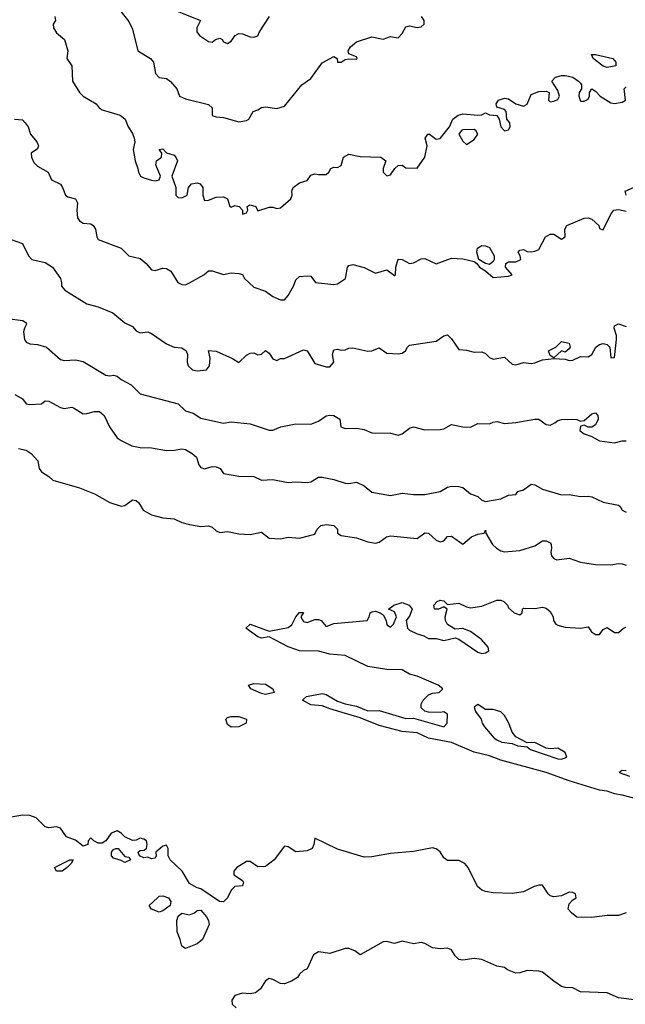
# Model space of a CAD drawing. Header units: metres. Extents: x -51132 to -49532, y -231222 to -229437.
# Tile 513 of 656: x -50300 to -50220, y -230024 to -229895. Entities that reach past the tile are written whole.
import ezdxf

# ---------------------------------------------------------------- set-up
doc = ezdxf.new("R2010")
doc.units = ezdxf.units.M
for name, color, linetype in [('CONTOUR_HALF', 8, 'Continuous'), ('CONTOUR_INDEX', 1, 'Continuous'), ('CONTOUR_INTER', 3, 'Continuous')]:
    doc.layers.add(name, color=color, linetype=linetype)

msp = doc.modelspace()

# ---------------------------------------------------------------- linework, layer by layer
at = {"layer": 'CONTOUR_HALF'}
for points, elevation in [([(-50295.3, -229894.26), (-50295.22, -229894.76), (-50295.51, -229895.26), (-50295.5, -229895.76), (-50295.08, -229896.41), (-50294.04, -229897.26), (-50293.59, -229898.76), (-50293.72, -229899.76), (-50293.07, -229900.76), (-50292.97, -229902.76), (-50292.07, -229904.26), (-50291.58, -229904.75), (-50289.85, -229905.76), (-50289.47, -229906.26), (-50289.08, -229906.53), (-50286.72, -229907.26), (-50286.04, -229907.76), (-50285.67, -229908.76), (-50285.08, -229909.65), (-50284.87, -229910.26), (-50284.77, -229910.76), (-50284.97, -229911.76), (-50284.74, -229913.26), (-50284.36, -229914.26), (-50284.31, -229914.76), (-50284.02, -229915.26), (-50283.58, -229915.51), (-50282.58, -229915.79), (-50282.08, -229915.87), (-50281.56, -229915.76), (-50281.4, -229915.26), (-50282, -229913.76), (-50281.92, -229913.26), (-50281.27, -229912.76), (-50281.21, -229912.26), (-50281.58, -229911.76), (-50281.08, -229911.68), (-50280.58, -229912.18), (-50279.58, -229912.51), (-50279.35, -229912.76), (-50279.15, -229913.26), (-50279.89, -229915.26), (-50279.39, -229916.76), (-50279.36, -229917.76), (-50279.08, -229918.09), (-50278.58, -229918.11), (-50277.9, -229917.76), (-50277.71, -229916.76), (-50277.32, -229916.26), (-50276.58, -229916.16), (-50276.15, -229916.26), (-50275.81, -229916.76), (-50275.83, -229917.76), (-50275.58, -229918.48), (-50275.08, -229918.43), (-50274.08, -229918.05), (-50273.08, -229917.97), (-50272.58, -229918.26), (-50272.27, -229919.26), (-50272.08, -229919.33), (-50271.58, -229919.14), (-50271.02, -229919.26), (-50270.58, -229919.76), (-50270.58, -229920.29), (-50270.08, -229920.11), (-50269.9, -229919.76), (-50269.96, -229919.26), (-50269.58, -229919.05), (-50268.83, -229919.26), (-50268.58, -229919.84), (-50267.08, -229919.33), (-50266.58, -229919.33), (-50266.08, -229919.52), (-50265.58, -229919.46), (-50264.22, -229918.26), (-50264.06, -229917.76), (-50264.11, -229917.26), (-50263.93, -229916.76), (-50263.08, -229916.17), (-50262.08, -229915.84), (-50261.58, -229915.15), (-50261.08, -229914.96), (-50260.58, -229915.07), (-50259.58, -229915.03), (-50259.24, -229914.76), (-50258.95, -229914.26), (-50258.58, -229914.1), (-50258.08, -229914.13), (-50257.58, -229913.86), (-50257.28, -229912.76), (-50256.58, -229912.37), (-50255.08, -229912.68), (-50252.37, -229912.76), (-50251.72, -229913.26), (-50252.05, -229914.26), (-50252.06, -229914.76), (-50251.58, -229915.21), (-50251.08, -229915.09), (-50250.51, -229914.26), (-50250.08, -229913.86), (-50249.58, -229913.82), (-50249.08, -229914.19), (-50247.58, -229914.21), (-50246.6, -229912.76), (-50246.27, -229911.26), (-50246.54, -229910.26), (-50246.2, -229909.76), (-50245.98, -229909.76), (-50245.08, -229910.4), (-50244.58, -229910.33), (-50243.35, -229908.76), (-50242.9, -229907.76), (-50242.18, -229907.26), (-50241.58, -229907.06), (-50239.58, -229907.24), (-50239.08, -229907.2), (-50238.58, -229906.95), (-50238.08, -229907.19), (-50237.08, -229907.3), (-50236.77, -229907.76), (-50236.58, -229908.76), (-50236.08, -229909.32), (-50235.58, -229909.18), (-50235.34, -229908.76), (-50235.39, -229908.26), (-50235.79, -229907.76), (-50235.85, -229906.76), (-50236.08, -229906.49), (-50237.08, -229906.18), (-50237.18, -229905.76), (-50236.86, -229905.26), (-50236.08, -229905.02), (-50235.58, -229905.11), (-50234.58, -229905.74), (-50233.58, -229906.06), (-50233.08, -229905.81), (-50232.58, -229904.54), (-50231.58, -229904.14), (-50230.58, -229904.07), (-50230.19, -229904.26), (-50230.28, -229905.26), (-50230.08, -229905.48), (-50229.58, -229905.42), (-50229.08, -229905.18), (-50228.85, -229904.76), (-50229.08, -229903.98), (-50229.87, -229902.76), (-50229.38, -229902.26), (-50228.58, -229902.03), (-50228.08, -229902.02), (-50227.1, -229902.26), (-50226.32, -229902.76), (-50226.08, -229903.05), (-50225.94, -229903.26), (-50225.95, -229903.76), (-50226.25, -229904.26), (-50226.29, -229904.76), (-50226.08, -229905.38), (-50225.58, -229905.41), (-50225.08, -229905.12), (-50224.89, -229904.76), (-50224.88, -229904.26), (-50224.58, -229903.77), (-50224.08, -229904.06), (-50223.47, -229904.76), (-50222.08, -229905.61), (-50221.58, -229905.72), (-50220.58, -229905.51), (-50220.13, -229905.26), (-50220.31, -229903.76), (-50220.08, -229903.49)], 73.5), ([(-50279.08, -229893.58), (-50276.13, -229894.76), (-50276.6, -229895.76), (-50276.61, -229896.26), (-50276.26, -229896.76), (-50275.08, -229897.53), (-50274.58, -229897.62), (-50274.13, -229897.26), (-50273.58, -229897.11), (-50273.28, -229897.26), (-50273.08, -229897.57), (-50272.58, -229897.81), (-50272.08, -229897.5), (-50271.57, -229896.76), (-50271.08, -229896.51), (-50270.58, -229896.53), (-50269.58, -229896.94), (-50269.08, -229896.97), (-50268.58, -229896.79), (-50268.36, -229896.26), (-50267.03, -229894.26)], 72.5), ([(-50224.62, -229899.26), (-50224.11, -229899.26), (-50221.81, -229899.76), (-50221.41, -229900.26), (-50221.44, -229900.76), (-50222.58, -229900.97), (-50223.08, -229900.81), (-50224.41, -229899.76), (-50224.62, -229899.26)], 73.5), ([(-50241.58, -229909.19), (-50241.77, -229909.26), (-50242.11, -229909.76), (-50241.58, -229910.65), (-50241.08, -229911.11), (-50240.08, -229910.43), (-50239.62, -229909.76), (-50239.84, -229909.26), (-50240.08, -229909.11), (-50241.58, -229909.19)], 73.5), ([(-50301.08, -229923.63), (-50299.58, -229924.12), (-50298.77, -229925.76), (-50298.32, -229926.26), (-50296.58, -229926.62), (-50295.61, -229927.26), (-50294.55, -229928.76), (-50294.41, -229929.26), (-50294.45, -229929.76), (-50294.01, -229930.26), (-50291.08, -229932.06), (-50289.58, -229932.49), (-50287.65, -229933.26), (-50286.08, -229934.57), (-50285.08, -229935.07), (-50284.58, -229935.62), (-50284.08, -229935.89), (-50283.08, -229935.78), (-50282.58, -229935.98), (-50280.58, -229937.34), (-50279.58, -229937.76), (-50278.58, -229937.87), (-50278.01, -229938.26), (-50277.84, -229938.76), (-50277.89, -229939.76), (-50277.73, -229940.26), (-50277.17, -229940.76), (-50276.58, -229940.89), (-50275.35, -229940.76), (-50274.93, -229940.26), (-50274.86, -229939.26), (-50275.08, -229938.24), (-50274.08, -229938.3), (-50271.93, -229939.26), (-50271.08, -229939.81), (-50270.08, -229938.85), (-50269.58, -229938.55), (-50269.08, -229938.54), (-50268.58, -229938.81), (-50268.08, -229938.69), (-50267.58, -229938.24), (-50267.08, -229938.55), (-50266.58, -229939.33), (-50266.08, -229939.52), (-50265.58, -229939.27), (-50265.08, -229939.29), (-50262.58, -229938.12), (-50262.08, -229938.25), (-50261.08, -229939.93), (-50259.58, -229940.36), (-50259.08, -229940.35), (-50258.57, -229939.76), (-50258.72, -229938.76), (-50258.58, -229938.15), (-50258.08, -229938.03), (-50257.58, -229938.19), (-50257.08, -229938.15), (-50256.58, -229937.92), (-50256.08, -229937.87), (-50254.08, -229938.31), (-50253.58, -229938.28), (-50252.58, -229937.87), (-50251.58, -229938.57), (-50250.08, -229938.65), (-50249.58, -229938.58), (-50249.13, -229938.26), (-50248.88, -229937.76), (-50248.58, -229937.53), (-50245.08, -229937.01), (-50244.08, -229936.3), (-50243.58, -229936.17), (-50243.08, -229936.67), (-50242.08, -229938.11), (-50241.08, -229938.18), (-50240.08, -229938.44), (-50239.08, -229938.4), (-50238.58, -229938.6), (-50238.08, -229939.14), (-50237.58, -229939.34), (-50236.08, -229939.09), (-50235.08, -229940.03), (-50234.58, -229940.11), (-50233.58, -229939.81), (-50232.58, -229939.94), (-50232.08, -229939.86), (-50231.08, -229939.47), (-50229.58, -229939.29), (-50228.08, -229939.38), (-50227.58, -229939.53), (-50227.08, -229939.5), (-50226.08, -229938.99), (-50225.08, -229939.04), (-50224.58, -229938.76), (-50224.06, -229937.76), (-50223.58, -229937.41), (-50223.08, -229937.3), (-50222.58, -229937.44), (-50222.23, -229937.76), (-50222.08, -229939.17), (-50221.58, -229939.16), (-50221.32, -229936.76), (-50221.33, -229936.26), (-50221.64, -229935.26), (-50221.58, -229934.99), (-50221.08, -229934.73), (-50220.08, -229935.04)], 74.5), ([(-50228.8, -229937.26), (-50228.58, -229937.05), (-50227.59, -229937.26), (-50227.46, -229937.76), (-50227.58, -229938.02), (-50228.08, -229938.42), (-50228.58, -229938.27), (-50229.58, -229939.19), (-50230.08, -229938.9), (-50230.31, -229938.26), (-50229.34, -229937.76), (-50228.8, -229937.26)], 74.5), ([(-50300.58, -229944.01), (-50299.58, -229944.6), (-50299.08, -229945.24), (-50298.58, -229945.32), (-50297.08, -229945.22), (-50296.58, -229944.85), (-50296.08, -229944.9), (-50294.58, -229945.71), (-50294.08, -229945.84), (-50293.08, -229945.69), (-50292.86, -229945.76), (-50291.58, -229946.54), (-50291.08, -229946.53), (-50290.07, -229946.26), (-50289.41, -229946.26), (-50288.79, -229946.76), (-50288.12, -229948.26), (-50287.08, -229949.7), (-50286.58, -229950.08), (-50285.18, -229950.76), (-50284.08, -229951), (-50282.58, -229951.03), (-50280.58, -229951.37), (-50279.58, -229951.35), (-50278.58, -229951.15), (-50278.11, -229951.26), (-50277.22, -229951.76), (-50276.65, -229952.26), (-50276.34, -229953.26), (-50276.08, -229953.6), (-50275.58, -229953.78), (-50274.58, -229953.49), (-50274.08, -229953.52), (-50273.53, -229953.76), (-50273.08, -229954.41), (-50271.08, -229954.77), (-50269.08, -229954.81), (-50268.08, -229955.29), (-50266.58, -229955.22), (-50264.58, -229955.6), (-50263.58, -229955.5), (-50262.08, -229955.6), (-50261.58, -229955.5), (-50260.58, -229954.9), (-50260.08, -229954.91), (-50258.58, -229955.19), (-50257.08, -229955.69), (-50256.58, -229955.74), (-50255.58, -229955.56), (-50254.58, -229956.04), (-50253.58, -229956.88), (-50251.08, -229957.3), (-50249.58, -229956.98), (-50248.08, -229957.19), (-50246.58, -229957.18), (-50244.58, -229956.79), (-50243.58, -229956.2), (-50243.08, -229956.09), (-50242.08, -229956.13), (-50241.58, -229956.25), (-50240.58, -229957.08), (-50239.58, -229957.46), (-50239.08, -229957.93), (-50238.58, -229958.1), (-50236.58, -229957.76), (-50235.58, -229957.28), (-50234.58, -229957.16), (-50234.33, -229956.76), (-50233.58, -229956.58), (-50232.58, -229955.82), (-50232.08, -229955.89), (-50231.08, -229956.46), (-50228.58, -229957.23), (-50227.58, -229957.18), (-50226.08, -229957.46), (-50225.08, -229957.39), (-50224.58, -229957.47), (-50223.08, -229958.18), (-50221.08, -229958.57), (-50220.84, -229958.76), (-50220.58, -229959.26), (-50220.08, -229959.5)], 75.5), ([(-50210.58, -229999.36), (-50220.58, -229996.77), (-50221.58, -229996.6), (-50222.58, -229996.24), (-50223.58, -229996.08), (-50227.58, -229994.89), (-50230.58, -229993.79), (-50236.58, -229992.16), (-50238.08, -229991.56), (-50240.08, -229991.1), (-50243.08, -229989.83), (-50246.08, -229989.24), (-50247.58, -229988.56), (-50249.58, -229988.36), (-50252.58, -229987.57), (-50255.08, -229986.57), (-50259.08, -229985.39), (-50260.08, -229984.98), (-50261.58, -229984.88), (-50262.67, -229984.26), (-50262.58, -229984.1), (-50262.17, -229983.76), (-50260.08, -229983.38), (-50259.58, -229983.5), (-50258.08, -229984.4), (-50257.08, -229984.74), (-50255.58, -229985.04), (-50254.08, -229985.64), (-50252.58, -229985.62), (-50249.08, -229986.65), (-50248.08, -229986.62), (-50244.08, -229987.74), (-50243.62, -229987.26), (-50243.58, -229986.08), (-50244.08, -229985.77), (-50244.58, -229985.87), (-50246.08, -229985.84), (-50246.58, -229985.7), (-50247.06, -229985.26), (-50247.04, -229984.76), (-50246.79, -229984.26), (-50246.08, -229983.55), (-50245.58, -229983.34), (-50244.68, -229983.26), (-50244.22, -229982.76), (-50244.84, -229982.26), (-50247.58, -229981.08), (-50248.58, -229980.81), (-50249.58, -229980.27), (-50251.58, -229980.2), (-50254.08, -229979.8), (-50257.08, -229978.37), (-50259.08, -229978.19), (-50260.58, -229977.82), (-50263.08, -229977.75), (-50263.58, -229977.6), (-50264.58, -229977.25), (-50267.08, -229975.9), (-50268.08, -229976.08), (-50268.58, -229975.92), (-50270.14, -229974.76), (-50269.58, -229974.24), (-50267.08, -229975.17), (-50264.58, -229974.68), (-50264.08, -229974.35), (-50263.58, -229973.28), (-50263.08, -229972.69), (-50262.58, -229972.73), (-50262.92, -229973.26), (-50262.58, -229973.88), (-50262.08, -229974.04), (-50261.08, -229973.62), (-50260.58, -229973.61), (-50260.21, -229973.76), (-50259.58, -229974.54), (-50258.58, -229974.15), (-50254.17, -229973.76), (-50253.89, -229973.26), (-50253.78, -229972.76), (-50253.58, -229972.6), (-50253.08, -229972.54), (-50252.44, -229972.76), (-50252.08, -229973.02), (-50251.66, -229973.76), (-50251.58, -229974.34), (-50251.08, -229974.62), (-50250.69, -229974.26), (-50250.33, -229973.26), (-50250.58, -229972.63), (-50251.37, -229972.26), (-50250.64, -229971.76), (-50249.58, -229971.41), (-50248.62, -229971.76), (-50248.26, -229972.26), (-50248.58, -229973.18), (-50249.02, -229973.76), (-50248.85, -229974.76), (-50248.58, -229975.04), (-50247.58, -229975.51), (-50246.7, -229975.76), (-50246.08, -229976.12), (-50245.08, -229976.15), (-50244.08, -229976.4), (-50242.58, -229976.06), (-50242.08, -229976.2), (-50239.58, -229977.94), (-50239.08, -229978.12), (-50238.58, -229978.02), (-50238.15, -229977.76), (-50238.24, -229977.26), (-50239.1, -229976.26), (-50240.58, -229975.2), (-50241.58, -229974.81), (-50242.58, -229974.89), (-50243.58, -229974.29), (-50243.87, -229973.76), (-50243.92, -229973.26), (-50243.62, -229972.26), (-50244.08, -229971.96), (-50244.79, -229972.26), (-50245.31, -229972.26), (-50245.39, -229971.76), (-50244.94, -229971.26)], 76.5), ([(-50244.94, -229971.26), (-50244.58, -229971.09), (-50244.08, -229971.19), (-50243.58, -229971.64), (-50242.08, -229971.46), (-50241.08, -229971.97), (-50240.58, -229972.09), (-50239.08, -229971.89), (-50237.08, -229971.07), (-50236.58, -229971.09), (-50236.19, -229971.26), (-50235.68, -229971.76), (-50235.58, -229972.08), (-50234.82, -229972.76), (-50234.08, -229973), (-50233.76, -229972.76), (-50233.72, -229972.26), (-50233.58, -229972.12), (-50232.08, -229972.18), (-50231.08, -229972.02), (-50230.58, -229972.14), (-50230.08, -229972.59), (-50229.68, -229973.26), (-50229.64, -229973.76), (-50229.33, -229974.26), (-50229.08, -229974.39), (-50228.08, -229974.64), (-50226.08, -229974.77), (-50225.08, -229974.6), (-50224.65, -229975.26), (-50224.08, -229975.6), (-50223.58, -229975.59), (-50223.08, -229974.96), (-50222.58, -229974.67), (-50221.58, -229975.34), (-50221.08, -229975.33), (-50220.41, -229974.76), (-50220.08, -229974.64)], 76.5), ([(-50269.79, -229982.26), (-50269.08, -229982.04), (-50267.58, -229982.15), (-50266.58, -229982.76), (-50266.42, -229983.26), (-50267.58, -229983.5), (-50268.08, -229983.38), (-50269.5, -229982.76), (-50269.79, -229982.26)], 76.5), ([(-50240.08, -229985.18), (-50239.89, -229985.76), (-50239.15, -229986.76), (-50239.02, -229987.26), (-50238.71, -229987.76), (-50237.43, -229989.26), (-50237.08, -229989.49), (-50236.45, -229989.76), (-50235.08, -229989.94), (-50234.31, -229990.26), (-50233.08, -229990.41), (-50232.66, -229990.76), (-50229.08, -229991.96), (-50228.58, -229992.03), (-50227.86, -229991.76), (-50228.08, -229991.14), (-50229.08, -229990.56), (-50230.08, -229990.66), (-50230.58, -229990.57), (-50232.08, -229989.81), (-50233.08, -229989.88), (-50234.58, -229989.08), (-50235.08, -229988.46), (-50235.51, -229987.26), (-50236.07, -229986.26), (-50236.58, -229985.77), (-50237.58, -229985.49), (-50238.58, -229985.46), (-50239.58, -229984.81), (-50240.08, -229985.18)], 76.5), ([(-50272.78, -229986.76), (-50272.58, -229986.52), (-50272.08, -229986.39), (-50271.08, -229986.42), (-50270.08, -229986.76), (-50270.12, -229987.26), (-50271.08, -229987.77), (-50272.08, -229987.81), (-50272.58, -229987.45), (-50272.78, -229986.76)], 76.5), ([(-50220.08, -229993.55), (-50220.58, -229993.49), (-50221, -229993.76), (-50219.62, -229994.26)], 76.5), ([(-50218.66, -230023.76), (-50221.08, -230023.44), (-50222.58, -230022.79), (-50226.08, -230022.65), (-50227.08, -230022.1), (-50228.08, -230022.09), (-50228.58, -230021.93), (-50229.61, -230021.26), (-50231.08, -230020.06), (-50231.58, -230019.93), (-50233.08, -230019.83), (-50234.08, -230020.14), (-50234.58, -230020.17), (-50235.7, -230019.76), (-50236.08, -230019.43), (-50237.08, -230019.26), (-50239.08, -230018.38), (-50240.08, -230018.25), (-50241.58, -230018.49), (-50242.08, -230018.4), (-50242.58, -230017.92), (-50243.08, -230017.12), (-50243.58, -230016.9), (-50244.58, -230016.97), (-50245.58, -230016.84), (-50246.58, -230016.27), (-50247.08, -230016.15), (-50248.08, -230016.32), (-50249.58, -230015.96), (-50250.58, -230016.29), (-50251.58, -230016.01), (-50252.08, -230016.05), (-50255.08, -230017.76), (-50255.8, -230017.26), (-50256.58, -230016.95), (-50257.08, -230016.94), (-50259.08, -230017.61), (-50260.58, -230017.39), (-50261.25, -230017.76), (-50262.08, -230019.62), (-50262.58, -230019.84), (-50263.08, -230020.3), (-50263.33, -230020.76), (-50264.14, -230021.26), (-50265.08, -230021.59), (-50265.58, -230021.55), (-50266.58, -230021), (-50267.08, -230020.9), (-50267.58, -230021.18), (-50268.22, -230022.26), (-50268.88, -230022.76), (-50269.58, -230022.89), (-50270.58, -230022.8), (-50271.58, -230023.11), (-50271.99, -230023.76), (-50271.95, -230024.26), (-50271.43, -230024.76)], 75.5)]:
    msp.add_lwpolyline(points, dxfattribs=dict(at, elevation=elevation))
at = {"layer": 'CONTOUR_INDEX', "elevation": 75}
msp.add_lwpolyline([(-50301.58, -229934.01), (-50299.53, -229934.26), (-50299.08, -229934.57), (-50299.02, -229934.76), (-50299.32, -229935.26), (-50299.43, -229935.76), (-50299.31, -229936.76), (-50299.08, -229937.12), (-50298.58, -229937.34), (-50297.58, -229937.44), (-50296.41, -229937.76), (-50294.58, -229939.42), (-50294.08, -229939.55), (-50292.58, -229939.45), (-50291.58, -229939.68), (-50288.58, -229941.48), (-50288.08, -229941.57), (-50287.58, -229941.46), (-50287.08, -229941.61), (-50286.58, -229942.05), (-50285.26, -229942.76), (-50284.08, -229943.92), (-50279.08, -229945.24), (-50278.08, -229946.15), (-50277.08, -229946.48), (-50276.08, -229947.12), (-50273.08, -229947.77), (-50272.08, -229947.62), (-50269.58, -229947.87), (-50267.08, -229948.72), (-50266.58, -229948.72), (-50265.54, -229948.26), (-50263.58, -229947.87), (-50261.58, -229947.92), (-50260.58, -229947.54), (-50259.58, -229946.82), (-50259.08, -229946.72), (-50258.58, -229946.79), (-50257.76, -229947.26), (-50257.64, -229948.26), (-50257.08, -229948.5), (-50255.58, -229948.46), (-50254.58, -229948.61), (-50253.58, -229949.08), (-50251.08, -229949.1), (-50250.08, -229949.35), (-50249.58, -229949.18), (-50248.58, -229948.44), (-50248.08, -229948.26), (-50246.58, -229948.67), (-50244.58, -229948.63), (-50244.08, -229948.54), (-50243.08, -229947.95), (-50241.58, -229948.28), (-50240.58, -229948.32), (-50239.58, -229947.85), (-50238.08, -229947.89), (-50237.58, -229947.64), (-50237.08, -229947.57), (-50236.08, -229947.83), (-50234.58, -229947.69), (-50232.08, -229947.24), (-50231.58, -229947.27), (-50230.58, -229947.96), (-50230.08, -229948.04), (-50229.46, -229947.76), (-50229.08, -229947.43), (-50228.58, -229947.3), (-50227.08, -229947.24), (-50226.58, -229947.29), (-50226.08, -229947.54), (-50225.58, -229947.44), (-50224.58, -229946.56), (-50224.08, -229946.41), (-50223.79, -229946.76), (-50223.73, -229947.26), (-50224.08, -229948), (-50224.58, -229948.33), (-50225.08, -229948.3), (-50225.58, -229948.04), (-50226.08, -229948.2), (-50226.15, -229948.76), (-50225.58, -229949.2), (-50224.58, -229949.56), (-50223.58, -229950.11), (-50221.58, -229950.36), (-50220.58, -229950.09), (-50220.08, -229950.13)], dxfattribs=at)
at = {"layer": 'CONTOUR_INTER'}
for points, elevation in [([(-50287.26, -229892.76), (-50285.58, -229894.89), (-50285.08, -229895.92), (-50284.37, -229898.76), (-50282.69, -229899.76), (-50282.3, -229900.26), (-50282.03, -229901.76), (-50281.58, -229902.28), (-50280.58, -229902.43), (-50280.08, -229902.82), (-50279.26, -229903.76), (-50278.89, -229904.76), (-50278.08, -229905.11), (-50275.08, -229905.82), (-50274.59, -229906.26), (-50274.58, -229907.27), (-50274.08, -229907.46), (-50273.08, -229907.53), (-50271.08, -229908.14), (-50270.08, -229907.94), (-50269.76, -229907.76), (-50269.17, -229906.76), (-50268.58, -229906.56), (-50268.08, -229906.22), (-50267.58, -229906.15), (-50266.08, -229906.36), (-50265.08, -229906.07), (-50262.77, -229903.26), (-50261.58, -229902.42), (-50260.08, -229900.34), (-50258.58, -229899.51), (-50258.14, -229899.76), (-50258.08, -229900.27), (-50257.58, -229900.28), (-50257.08, -229899.93), (-50256.58, -229899.81), (-50255.58, -229899.89), (-50255.49, -229899.76), (-50255.58, -229899.56), (-50256.58, -229899.15), (-50256.67, -229898.76), (-50256.37, -229898.26), (-50255.58, -229897.59), (-50253.58, -229896.93), (-50252.08, -229897.23), (-50251.08, -229896.9), (-50250.08, -229897.04), (-50249.58, -229896.5), (-50249.08, -229895.6), (-50248.58, -229895.47), (-50247.58, -229895.72), (-50247.08, -229895.62), (-50246.66, -229895.26), (-50246.68, -229894.76), (-50247, -229894.26)], 73), ([(-50300.63, -229907.76), (-50299.58, -229907.86), (-50299.2, -229908.26), (-50298.82, -229908.76), (-50298.53, -229909.76), (-50297.69, -229910.76), (-50297.45, -229911.26), (-50297.58, -229911.67), (-50298.42, -229912.26), (-50298.4, -229912.76), (-50298.08, -229913.49), (-50297.58, -229913.96), (-50296.2, -229914.76), (-50295.74, -229915.76), (-50294.58, -229916.32), (-50294.28, -229916.76), (-50293.89, -229917.76), (-50293.58, -229917.99), (-50292.58, -229918.27), (-50292.31, -229918.76), (-50292.43, -229919.76), (-50292.32, -229920.76), (-50292.08, -229921.17), (-50291.58, -229921.45), (-50290.58, -229921.55), (-50290.26, -229921.76), (-50289.97, -229922.26), (-50289.76, -229923.26), (-50289.58, -229923.6), (-50286.58, -229924.75), (-50285.56, -229925.76), (-50284.08, -229926.12), (-50283.28, -229926.76), (-50282.58, -229927.58), (-50282.08, -229927.69), (-50281.08, -229927.38), (-50280.58, -229927.42), (-50280.02, -229927.76), (-50279.1, -229929.26), (-50278.58, -229929.52), (-50278.08, -229929.58), (-50277.58, -229929.33), (-50275.67, -229928.26), (-50275.08, -229927.72), (-50274.58, -229927.75), (-50273.08, -229928.2), (-50272.08, -229927.99), (-50271.08, -229928.07), (-50270.58, -229928.21), (-50270.31, -229928.76), (-50269.08, -229929.87), (-50267.58, -229930.4), (-50266.58, -229931.1), (-50265.58, -229931.56), (-50265.08, -229931.56), (-50264.58, -229930.97), (-50263.89, -229929.76), (-50263.58, -229928.92), (-50263.08, -229928.5), (-50262.08, -229928.37), (-50261.58, -229928.44), (-50260.99, -229929.26), (-50258.58, -229929.51), (-50258.08, -229929.43), (-50257.03, -229928.76), (-50256.77, -229927.26), (-50256.58, -229927.01), (-50256.08, -229926.91), (-50254.58, -229927.3), (-50253.08, -229928.03), (-50251.58, -229927.6), (-50250.58, -229928.33), (-50250.43, -229928.26), (-50250.41, -229927.26), (-50250.08, -229926.21), (-50249.58, -229926.25), (-50248.58, -229926.77), (-50248.08, -229926.68), (-50247.08, -229926.16), (-50246.58, -229926.12), (-50245.08, -229926.8), (-50243.08, -229926.05), (-50241.58, -229926.16), (-50240.08, -229926.51), (-50239.71, -229926.76), (-50239.38, -229927.26), (-50238.58, -229927.72), (-50237.58, -229928.61), (-50235.58, -229928.42), (-50235.08, -229928.26), (-50235.97, -229927.26), (-50235.89, -229926.76), (-50235.58, -229926.53), (-50234.58, -229926.54), (-50233.95, -229926.26), (-50234.03, -229925.76), (-50234.28, -229925.26), (-50234.08, -229925.02), (-50233.58, -229924.93), (-50233.08, -229925.18), (-50232.58, -229925.25), (-50232.08, -229925.16), (-50231.58, -229924.91), (-50230.67, -229923.26), (-50230.08, -229922.91), (-50229.58, -229922.91), (-50228.58, -229923.57), (-50228.09, -229923.26), (-50228.13, -229922.26), (-50227.87, -229921.76), (-50225.58, -229920.79), (-50225.08, -229920.76), (-50224.58, -229920.91), (-50223.68, -229921.76), (-50223.58, -229922.15), (-50223.08, -229922.34), (-50222.09, -229920.26), (-50221.67, -229919.76), (-50221.08, -229919.66), (-50220.08, -229919.89)], 74), ([(-50220.08, -229917.76), (-50220.18, -229917.26), (-50219.11, -229916.76)], 74), ([(-50239.66, -229924.76), (-50239.08, -229924.4), (-50238.58, -229924.44), (-50238.08, -229924.65), (-50237.44, -229925.76), (-50237.43, -229926.26), (-50237.58, -229926.52), (-50238.08, -229926.9), (-50238.58, -229926.77), (-50239.46, -229926.26), (-50239.74, -229925.26), (-50239.66, -229924.76)], 74), ([(-50300.08, -229951.1), (-50299.08, -229951.34), (-50298.41, -229951.76), (-50297.55, -229952.76), (-50297.37, -229953.76), (-50297.08, -229954.2), (-50296.08, -229954.82), (-50295.58, -229955.3), (-50292.08, -229956.32), (-50290.08, -229957.09), (-50288.08, -229958.23), (-50286.58, -229958.72), (-50286.08, -229958.63), (-50285.08, -229957.87), (-50284.58, -229957.95), (-50284.24, -229958.26), (-50283.68, -229959.26), (-50282.58, -229959.84), (-50281.08, -229960.23), (-50279.58, -229960.36), (-50278.58, -229960.86), (-50277.58, -229961.14), (-50276.08, -229961.37), (-50275.08, -229961.28), (-50274.58, -229961.46), (-50274.08, -229961.94), (-50273.58, -229962.17), (-50272.58, -229962.04), (-50271.08, -229962.34), (-50269.58, -229962.42), (-50268.08, -229962.14), (-50267.08, -229962.91), (-50265.58, -229963.03), (-50264.58, -229962.79), (-50263.08, -229962.94), (-50261.08, -229962.39), (-50260.75, -229961.76), (-50260.28, -229961.26), (-50259.58, -229961.11), (-50258.56, -229961.26), (-50258.1, -229961.76), (-50258.06, -229962.26), (-50257.58, -229962.59), (-50255.58, -229962.87), (-50254.08, -229963.39), (-50253.08, -229963.59), (-50252.58, -229963.46), (-50251.63, -229962.76), (-50251.08, -229962.63), (-50247.58, -229962.95), (-50246.58, -229962.24), (-50246.08, -229962.25), (-50245.08, -229963.18), (-50244.58, -229963.41), (-50244.08, -229963.27), (-50243.58, -229962.72), (-50243.08, -229962.68), (-50241.58, -229963.71), (-50240.45, -229962.76), (-50239.58, -229962.39), (-50238.76, -229962.26), (-50238.58, -229961.86), (-50238.53, -229962.26), (-50237.68, -229963.76), (-50237.15, -229964.26), (-50236.58, -229964.58), (-50236.08, -229964.72), (-50234.08, -229964.53), (-50232.08, -229963.92), (-50231.08, -229963.29), (-50230.58, -229963.26), (-50230.08, -229963.54), (-50229.94, -229963.76), (-50229.88, -229964.26), (-50229.99, -229964.76), (-50229.89, -229965.26), (-50229.58, -229965.61), (-50229.21, -229965.76), (-50227.58, -229965.54), (-50226.08, -229966.07), (-50224.08, -229966.41), (-50222.08, -229966.43), (-50221.08, -229966.25), (-50220.58, -229966.3), (-50220.08, -229966.47)], 76), ([(-50220.08, -230012.24), (-50221.08, -230012.6), (-50222.58, -230012.6), (-50224.58, -230012.85), (-50226.58, -230012.8), (-50227.28, -230012.26), (-50227.7, -230011.76), (-50227.58, -230011.07), (-50227.08, -230010.52), (-50226.65, -230010.26), (-50226.74, -230009.76), (-50227.08, -230009.58), (-50227.58, -230009.52), (-50228.58, -230010.01), (-50229.58, -230010.12), (-50230.08, -230009.99), (-50230.34, -230009.76), (-50231.08, -230008.62), (-50231.58, -230008.59), (-50232.18, -230008.76), (-50233.58, -230009.46), (-50235.08, -230009.69), (-50237.58, -230009.6), (-50238.58, -230009.44), (-50239.08, -230009.26), (-50239.64, -230008.76), (-50240.89, -230006.26), (-50241.3, -230005.76), (-50242.08, -230005.35), (-50243.58, -230005.37), (-50244.08, -230005.02), (-50244.58, -230004.23), (-50245.08, -230003.81), (-50245.58, -230003.67), (-50248.08, -230004.15), (-50251.08, -230004.42), (-50253.58, -230004.87), (-50254.58, -230004.92), (-50258.08, -230003.88), (-50261.08, -230002.4), (-50261.19, -230003.26), (-50261.43, -230003.76), (-50262.08, -230004.1), (-50263.58, -230004.2), (-50264.58, -230003.54), (-50265.08, -230003.49), (-50266.42, -230005.26), (-50267.58, -230006.16), (-50268.58, -230006.2), (-50269.58, -230005.5), (-50270.08, -230005.5), (-50271.35, -230006.26), (-50271.75, -230006.76), (-50271.73, -230007.26), (-50270.58, -230007.99), (-50270.44, -230008.26), (-50270.58, -230008.7), (-50271.58, -230008.77), (-50272.08, -230009.25), (-50272.58, -230010.27), (-50273.08, -230010.8), (-50273.6, -230010.76), (-50276.08, -230009.09), (-50276.58, -230008.97), (-50277.58, -230008.38), (-50278.54, -230006.76), (-50280.1, -230005.26), (-50280.38, -230004.76), (-50280.39, -230003.76), (-50280.58, -230003.33), (-50281.08, -230003.46), (-50281.99, -230004.26), (-50281.96, -230004.76), (-50282.08, -230005.04), (-50282.58, -230005.13), (-50283.08, -230004.93), (-50283.58, -230005.02), (-50284.14, -230004.76), (-50284.35, -230004.26), (-50284.08, -230004.04), (-50283.58, -230004), (-50283.22, -230003.76), (-50283.13, -230003.26), (-50283.25, -230002.76), (-50283.58, -230002.53), (-50284.08, -230002.4), (-50284.58, -230002.68), (-50285.08, -230002.73), (-50286.08, -230002.24), (-50286.58, -230001.74), (-50287.08, -230001.45), (-50287.9, -230001.76), (-50288.58, -230002.76), (-50289.08, -230003.09), (-50289.58, -230003.07), (-50290.16, -230002.76), (-50290.58, -230002.35), (-50290.91, -230002.76), (-50290.94, -230003.26), (-50291.58, -230003.45), (-50292.58, -230002.66), (-50293.76, -230002.26), (-50294.58, -230001.09), (-50295.08, -230000.91), (-50296.08, -230001.04), (-50296.58, -230000.93), (-50297.76, -229999.76), (-50298.58, -229999.41), (-50299.58, -229999.39), (-50301.08, -229999.65)], 76), ([(-50287.26, -230003.76), (-50286.96, -230003.76), (-50286.08, -230004.83), (-50285.58, -230004.91), (-50285.35, -230005.26), (-50286.08, -230005.62), (-50286.58, -230005.34), (-50287.58, -230005.03), (-50287.84, -230004.76), (-50287.83, -230004.26), (-50287.58, -230003.91), (-50287.26, -230003.76)], 76), ([(-50293.35, -230005.26), (-50292.91, -230005.26), (-50293.17, -230005.76), (-50293.68, -230006.26), (-50294.36, -230006.76), (-50295.08, -230006.76), (-50295.35, -230006.26), (-50293.35, -230005.26)], 76), ([(-50281.78, -230010.26), (-50281.58, -230010.06), (-50281.08, -230010), (-50280.35, -230010.26), (-50280.02, -230010.76), (-50280.11, -230011.26), (-50281.08, -230011.96), (-50281.58, -230012.16), (-50282.58, -230011.77), (-50282.88, -230011.26), (-50281.78, -230010.26)], 76), ([(-50276.92, -230012.26), (-50276.58, -230011.95), (-50276.08, -230011.91), (-50275.33, -230012.76), (-50275.05, -230013.26), (-50274.96, -230013.76), (-50275.85, -230015.76), (-50276.58, -230016.31), (-50278.08, -230016.93), (-50278.58, -230016.64), (-50278.78, -230015.76), (-50279.19, -230014.76), (-50279.23, -230013.26), (-50279.08, -230012.69), (-50278.58, -230012.31), (-50277.58, -230012.52), (-50276.92, -230012.26)], 76)]:
    msp.add_lwpolyline(points, dxfattribs=dict(at, elevation=elevation))

doc.saveas('drawing.dxf')
